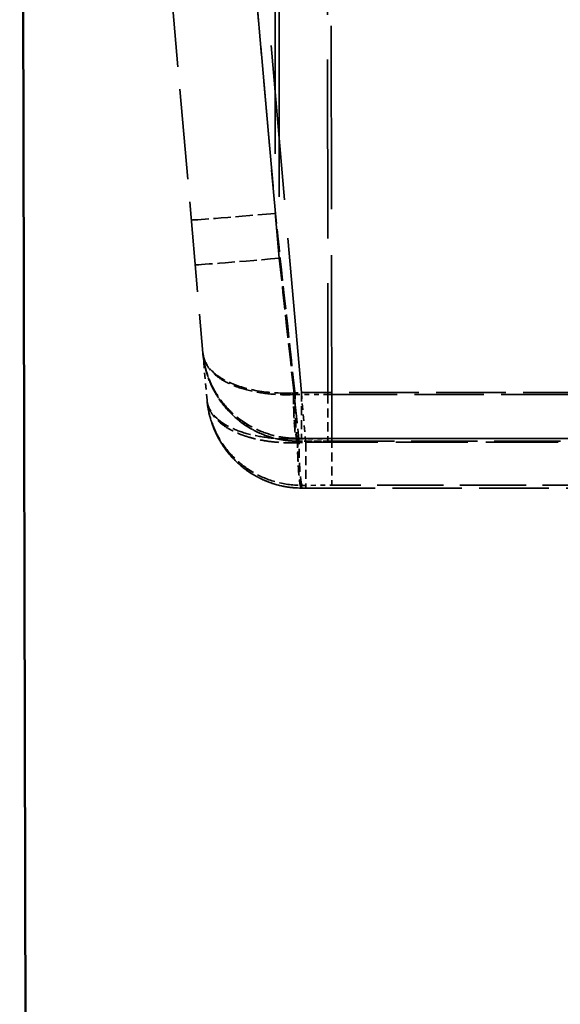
# Model space of a CAD drawing. Header units: millimetres. Extents: x 3278 to 6066, y 2420 to 4375.
# Tile 25 of 656: x 3544 to 3555, y 2985 to 3005. Entities that reach past the tile are written whole.
import ezdxf

# ---------------------------------------------------------------- set-up
doc = ezdxf.new("R2010")
doc.units = ezdxf.units.MM
doc.linetypes.add('DASHED', pattern=[0.2067, 0.1654, -0.0413])
for name, color, linetype, lineweight in [('Sichtbare tangentiale Kanten(DIN)', 7, 'Continuous', 50), ('Verdeckte Kanten(DIN)', 7, 'DASHED', 35), ('Verdeckte tangentiale Kanten(DIN)', 7, 'DASHED', 35)]:
    doc.layers.add(name, color=color, linetype=linetype, lineweight=lineweight)

msp = doc.modelspace()

# ---------------------------------------------------------------- linework, layer by layer
at = {"layer": 'Sichtbare tangentiale Kanten(DIN)'}
msp.add_line((3544.569, 2606.781), (3543.59, 3036.706), dxfattribs=at)
at = {"layer": 'Verdeckte Kanten(DIN)', "ltscale": 11.500723}
msp.add_line((3546.136, 3013.415), (3547.451, 2998.386), dxfattribs=at)
at = {"layer": 'Verdeckte Kanten(DIN)', "ltscale": 0.755837}
msp.add_line((3547.537, 2997.398), (3547.451, 2998.386), dxfattribs=at)
at = {"layer": 'Verdeckte Kanten(DIN)', "ltscale": 1.160753}
for p, q in [((3550.086, 2997.513), (3550.086, 2996.531)), ((3550.165, 2996.584), (3550.165, 2995.602))]:
    msp.add_line(p, q, dxfattribs=at)
at = {"layer": 'Verdeckte Kanten(DIN)', "ltscale": 0.012967}
msp.add_line((3549.46, 2996.531), (3549.443, 2996.531), dxfattribs=at)
at = {"layer": 'Verdeckte Kanten(DIN)', "ltscale": 0.022505}
msp.add_line((3550.086, 2996.531), (3550.086, 2996.53), dxfattribs=at)
at = {"layer": 'Verdeckte Kanten(DIN)', "ltscale": 8.465498}
msp.add_line((3550.086, 2996.53), (3561.198, 2996.53), dxfattribs=at)
at = {"layer": 'Verdeckte Kanten(DIN)', "ltscale": 8.846951}
msp.add_line((3549.617, 2995.542), (3561.229, 2995.542), dxfattribs=at)
at = {"layer": 'Verdeckte Kanten(DIN)', "ltscale": 1.204519}
msp.add_ellipse((3549.446, 2997.531), major_axis=(-0.003, -1), ratio=0.085752, start_param=4.731509, end_param=6.312626, dxfattribs=at)
at = {"layer": 'Verdeckte Kanten(DIN)', "ltscale": 1.159716}
msp.add_ellipse((3549.527, 2996.601), major_axis=(0.003, -1), ratio=0.085821, start_param=4.731095, end_param=6.253405, dxfattribs=at)
at = {"layer": 'Verdeckte Kanten(DIN)', "ltscale": 0.000347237}
msp.add_ellipse((3549.617, 2996.542), major_axis=(0, -1), ratio=0.00001, start_param=0.358712, end_param=0.359244, dxfattribs=at)
at = {"layer": 'Verdeckte Kanten(DIN)', "ltscale": 0.027423}
msp.add_open_spline([(3547.451, 2998.386), (3547.452, 2998.376), (3547.453, 2998.365), (3547.454, 2998.354)], degree=3, dxfattribs=at)
at = {"layer": 'Verdeckte Kanten(DIN)', "ltscale": 2.389217}
msp.add_open_spline([(3549.443, 2996.531), (3549.33, 2996.532), (3549.216, 2996.542), (3548.935, 2996.591), (3548.769, 2996.644), (3548.437, 2996.798), (3548.272, 2996.907), (3547.976, 2997.17), (3547.845, 2997.328), (3547.629, 2997.683), (3547.546, 2997.887), (3547.487, 2998.139), (3547.478, 2998.182), (3547.468, 2998.245), (3547.464, 2998.267), (3547.458, 2998.311), (3547.456, 2998.335), (3547.454, 2998.354)], degree=3, knots=[0, 0, 0, 0, 0.0341488, 0.0341488, 0.0862621, 0.0862621, 0.1468707, 0.1468707, 0.2117616, 0.2117616, 0.2834085, 0.2834085, 0.298018, 0.298018, 0.3053467, 0.3053467, 0.3126786, 0.3126786, 0.3126786, 0.3126786], dxfattribs=at)
at = {"layer": 'Verdeckte Kanten(DIN)', "ltscale": 0.000794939}
msp.add_open_spline([(3547.537, 2997.397), (3547.537, 2997.397), (3547.537, 2997.397), (3547.537, 2997.396)], degree=3, dxfattribs=at)
at = {"layer": 'Verdeckte Kanten(DIN)', "ltscale": 2.407892}
msp.add_open_spline([(3549.53, 2995.542), (3549.296, 2995.547), (3549.058, 2995.587), (3548.658, 2995.737), (3548.484, 2995.833), (3548.171, 2996.072), (3548.03, 2996.218), (3547.79, 2996.552), (3547.693, 2996.745), (3547.581, 2997.092), (3547.551, 2997.244), (3547.537, 2997.396)], degree=3, knots=[0, 0, 0, 0, 0.0704215, 0.0704215, 0.1306898, 0.1306898, 0.1942057, 0.1942057, 0.2640293, 0.2640293, 0.3149194, 0.3149194, 0.3149194, 0.3149194], dxfattribs=at)
at = {"layer": 'Verdeckte Kanten(DIN)', "ltscale": 0.000318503}
msp.add_open_spline([(3549.46, 2996.531), (3549.46, 2996.531), (3549.46, 2996.531), (3549.46, 2996.531)], degree=3, dxfattribs=at)
at = {"layer": 'Verdeckte Kanten(DIN)', "ltscale": 0.477147}
msp.add_open_spline([(3550.086, 2996.53), (3549.878, 2996.531), (3549.669, 2996.531), (3549.46, 2996.531)], degree=3, dxfattribs=at)
at = {"layer": 'Verdeckte Kanten(DIN)', "ltscale": 1.159228}
msp.add_open_spline([(3549.544, 2995.601), (3549.54, 2995.603), (3549.536, 2995.61), (3549.533, 2995.621), (3549.528, 2995.634), (3549.523, 2995.656), (3549.518, 2995.684), (3549.516, 2995.701), (3549.513, 2995.72), (3549.511, 2995.742), (3549.505, 2995.786), (3549.501, 2995.838), (3549.496, 2995.898), (3549.492, 2995.958), (3549.488, 2996.026), (3549.485, 2996.099), (3549.484, 2996.136), (3549.482, 2996.174), (3549.481, 2996.213), (3549.479, 2996.279), (3549.478, 2996.347), (3549.477, 2996.417), (3549.476, 2996.472), (3549.475, 2996.528), (3549.475, 2996.583)], degree=3, knots=[0.0013203, 0.0013203, 0.0013203, 0.0013203, 0.1111111, 0.1111111, 0.1111111, 0.2504441, 0.2504441, 0.2504441, 0.3333333, 0.3333333, 0.3333333, 0.5000001, 0.5000001, 0.5000001, 0.6666667, 0.6666667, 0.6666667, 0.7495558, 0.7495558, 0.7495558, 0.8888889, 0.8888889, 0.8888889, 1, 1, 1, 1], dxfattribs=at)
at = {"layer": 'Verdeckte Kanten(DIN)', "ltscale": 1.187051}
msp.add_open_spline([(3549.532, 2995.543), (3549.527, 2995.541), (3549.523, 2995.544), (3549.518, 2995.552), (3549.512, 2995.563), (3549.506, 2995.581), (3549.5, 2995.606), (3549.497, 2995.622), (3549.494, 2995.64), (3549.491, 2995.66), (3549.484, 2995.701), (3549.479, 2995.751), (3549.473, 2995.81), (3549.468, 2995.869), (3549.464, 2995.936), (3549.46, 2996.01), (3549.458, 2996.046), (3549.457, 2996.084), (3549.455, 2996.124), (3549.453, 2996.19), (3549.451, 2996.26), (3549.45, 2996.33), (3549.449, 2996.386), (3549.449, 2996.443), (3549.448, 2996.5)], degree=3, knots=[0, 0, 0, 0, 0.111113, 0.111113, 0.111113, 0.250476, 0.250476, 0.250476, 0.33334, 0.33334, 0.33334, 0.500015, 0.500015, 0.500015, 0.666673, 0.666673, 0.666673, 0.749547, 0.749547, 0.749547, 0.888891, 0.888891, 0.888891, 1, 1, 1, 1], dxfattribs=at)
at = {"layer": 'Verdeckte Kanten(DIN)', "ltscale": 0.06614}
msp.add_open_spline([(3549.617, 2995.542), (3549.588, 2995.542), (3549.559, 2995.542), (3549.53, 2995.542)], degree=3, dxfattribs=at)
at = {"layer": 'Verdeckte tangentiale Kanten(DIN)', "ltscale": 30.45537}
msp.add_line((3548.946, 3032.799), (3548.977, 3001.328), dxfattribs=at)
at = {"layer": 'Verdeckte tangentiale Kanten(DIN)', "ltscale": 31.369001}
msp.add_line((3549.029, 3032.799), (3549.06, 3000.384), dxfattribs=at)
at = {"layer": 'Verdeckte tangentiale Kanten(DIN)', "ltscale": 22.764923}
msp.add_line((3550.052, 3032.799), (3550.086, 2997.513), dxfattribs=at)
at = {"layer": 'Verdeckte tangentiale Kanten(DIN)', "ltscale": 23.364075}
msp.add_line((3550.165, 2996.584), (3550.13, 3032.799), dxfattribs=at)
at = {"layer": 'Verdeckte tangentiale Kanten(DIN)', "ltscale": 25.096823}
msp.add_line((3543.631, 3021.781), (3544.576, 2606.781), dxfattribs=at)
at = {"layer": 'Verdeckte tangentiale Kanten(DIN)', "ltscale": 12.655635}
msp.add_line((3547.529, 3017.875), (3548.977, 3001.328), dxfattribs=at)
at = {"layer": 'Verdeckte tangentiale Kanten(DIN)', "ltscale": 13.377693}
msp.add_line((3547.53, 3017.875), (3549.06, 3000.384), dxfattribs=at)
at = {"layer": 'Verdeckte tangentiale Kanten(DIN)', "ltscale": 19.715141}
msp.add_line((3549.525, 2997.555), (3547.75, 3017.841), dxfattribs=at)
at = {"layer": 'Verdeckte tangentiale Kanten(DIN)', "ltscale": 0.025139}
msp.add_line((3549.393, 2997.513), (3549.36, 2997.512), dxfattribs=at)
at = {"layer": 'Verdeckte tangentiale Kanten(DIN)', "ltscale": 0.528496}
msp.add_line((3549.393, 2997.513), (3550.086, 2997.513), dxfattribs=at)
at = {"layer": 'Verdeckte tangentiale Kanten(DIN)', "ltscale": 1.147456}
for p, q in [((3549.525, 2997.555), (3549.525, 2996.59)), ((3549.617, 2996.507), (3549.617, 2995.543))]:
    msp.add_line(p, q, dxfattribs=at)
at = {"layer": 'Verdeckte tangentiale Kanten(DIN)', "ltscale": 8.868787}
msp.add_line((3561.166, 2997.555), (3549.525, 2997.555), dxfattribs=at)
at = {"layer": 'Verdeckte tangentiale Kanten(DIN)', "ltscale": 0.801521}
msp.add_line((3549.525, 2997.555), (3549.617, 2996.507), dxfattribs=at)
at = {"layer": 'Verdeckte tangentiale Kanten(DIN)', "ltscale": 8.827586}
msp.add_line((3550.086, 2997.513), (3561.673, 2997.513), dxfattribs=at)
at = {"layer": 'Verdeckte tangentiale Kanten(DIN)', "ltscale": 1.505827}
msp.add_line((3549.446, 2996.531), (3549.441, 2996.59), dxfattribs=at)
at = {"layer": 'Verdeckte tangentiale Kanten(DIN)', "ltscale": 0.02563}
msp.add_line((3549.475, 2996.583), (3549.441, 2996.582), dxfattribs=at)
at = {"layer": 'Verdeckte tangentiale Kanten(DIN)', "ltscale": 0.485137}
msp.add_line((3549.45, 2996.531), (3550.086, 2996.531), dxfattribs=at)
at = {"layer": 'Verdeckte tangentiale Kanten(DIN)', "ltscale": 0.526154}
msp.add_line((3550.165, 2996.584), (3549.475, 2996.583), dxfattribs=at)
at = {"layer": 'Verdeckte tangentiale Kanten(DIN)', "ltscale": 8.891791}
msp.add_line((3561.196, 2996.59), (3549.525, 2996.59), dxfattribs=at)
at = {"layer": 'Verdeckte tangentiale Kanten(DIN)', "ltscale": 8.465487}
msp.add_line((3550.086, 2996.531), (3561.198, 2996.531), dxfattribs=at)
at = {"layer": 'Verdeckte tangentiale Kanten(DIN)', "ltscale": 8.767398}
msp.add_line((3550.165, 2996.584), (3561.673, 2996.584), dxfattribs=at)
at = {"layer": 'Verdeckte tangentiale Kanten(DIN)', "ltscale": 9.185482}
msp.add_line((3549.617, 2996.507), (3561.673, 2996.507), dxfattribs=at)
at = {"layer": 'Verdeckte tangentiale Kanten(DIN)', "ltscale": 0.48646}
msp.add_line((3549.527, 2995.601), (3550.165, 2995.602), dxfattribs=at)
at = {"layer": 'Verdeckte tangentiale Kanten(DIN)', "ltscale": 1.508167}
msp.add_line((3549.532, 2995.543), (3549.527, 2995.601), dxfattribs=at)
at = {"layer": 'Verdeckte tangentiale Kanten(DIN)', "ltscale": 0.022058}
msp.add_line((3549.617, 2995.543), (3549.617, 2995.542), dxfattribs=at)
at = {"layer": 'Verdeckte tangentiale Kanten(DIN)', "ltscale": 8.846941}
msp.add_line((3549.617, 2995.543), (3561.229, 2995.543), dxfattribs=at)
at = {"layer": 'Verdeckte tangentiale Kanten(DIN)', "ltscale": 8.42744}
msp.add_line((3561.227, 2995.602), (3550.165, 2995.602), dxfattribs=at)
at = {"layer": 'Verdeckte tangentiale Kanten(DIN)', "ltscale": 2.222859}
msp.add_ellipse((3549.198, 3001.363), major_axis=(-1.992, -0.174), ratio=0.007796, start_param=0, end_param=1.458867, dxfattribs=at)
at = {"layer": 'Verdeckte tangentiale Kanten(DIN)', "ltscale": 2.22354}
msp.add_ellipse((3549.281, 3000.419), major_axis=(-1.992, -0.174), ratio=0.007834, start_param=0, end_param=1.459314, dxfattribs=at)
at = {"layer": 'Verdeckte tangentiale Kanten(DIN)', "ltscale": 2.912613}
msp.add_ellipse((3626.105, 3013.462), major_axis=(-92.449, 852.471), ratio=0.090974, start_param=1.576272, end_param=1.580731, dxfattribs=at)
at = {"layer": 'Verdeckte tangentiale Kanten(DIN)', "ltscale": 0.128291}
msp.add_ellipse((3549.528, 2997.56), major_axis=(-1.975, -0.086), ratio=0.002454, start_param=1.483897, end_param=1.569145, dxfattribs=at)
at = {"layer": 'Verdeckte tangentiale Kanten(DIN)', "ltscale": 1.142049}
msp.add_ellipse((3549.441, 2997.59), major_axis=(0.003, -1), ratio=0.083946, start_param=4.754287, end_param=6.25341, dxfattribs=at)
at = {"layer": 'Verdeckte tangentiale Kanten(DIN)', "ltscale": 0.128298}
msp.add_ellipse((3549.617, 2996.571), major_axis=(1.976, 0.086), ratio=0.032242, start_param=4.625541, end_param=4.710735, dxfattribs=at)
at = {"layer": 'Verdeckte tangentiale Kanten(DIN)', "ltscale": 24.232943}
msp.add_open_spline([(3547.923, 3032.816), (3549.749, 3031.679), (3551.575, 3030.542), (3553.401, 3029.405), (3553.575, 3029.297), (3553.75, 3029.188), (3553.924, 3029.079), (3555.585, 3028.045), (3557.246, 3027.011), (3558.906, 3025.976), (3559.246, 3025.765), (3559.586, 3025.553), (3559.926, 3025.341), (3562.881, 3023.5), (3565.836, 3021.659), (3568.79, 3019.816), (3569.165, 3019.582), (3569.54, 3019.349), (3569.915, 3019.115), (3572.494, 3017.506), (3575.073, 3015.897), (3577.651, 3014.286), (3578.74, 3013.606), (3579.829, 3012.926), (3580.919, 3012.245), (3582.308, 3011.377), (3583.698, 3010.509), (3585.088, 3009.64), (3587.365, 3008.217), (3589.642, 3006.794), (3591.92, 3005.372), (3592.122, 3005.246), (3592.323, 3005.121), (3592.525, 3004.995), (3595.004, 3003.447), (3597.484, 3001.9), (3599.965, 3000.355), (3600.953, 2999.74), (3601.94, 2999.125), (3602.929, 2998.51), (3604.422, 2997.581), (3605.917, 2996.653), (3607.412, 2995.726), (3609.591, 2994.374), (3611.772, 2993.023), (3613.954, 2991.676), (3614.259, 2991.487), (3614.563, 2991.299), (3614.868, 2991.111), (3617.355, 2989.576), (3619.842, 2988.044), (3622.337, 2986.517)], degree=3, knots=[3.650517, 3.650517, 3.650517, 3.650517, 10.104657, 10.104657, 10.104657, 10.721722, 10.721722, 10.721722, 16.591742, 16.591742, 16.591742, 17.792926, 17.792926, 17.792926, 28.23988, 28.23988, 28.23988, 29.565926, 29.565926, 29.565926, 38.686833, 38.686833, 38.686833, 42.540125, 42.540125, 42.540125, 47.45688, 47.45688, 47.45688, 55.514282, 55.514282, 55.514282, 56.226926, 56.226926, 56.226926, 64.996972, 64.996972, 64.996972, 68.488477, 68.488477, 68.488477, 73.767019, 73.767019, 73.767019, 81.462642, 81.462642, 81.462642, 82.537065, 82.537065, 82.537065, 91.307111, 91.307111, 91.307111, 91.307111], dxfattribs=at)
at = {"layer": 'Verdeckte tangentiale Kanten(DIN)', "ltscale": 2.923417}
msp.add_open_spline([(3549.393, 2997.513), (3549.254, 2998.785), (3549.115, 3000.056), (3548.977, 3001.328)], degree=3, dxfattribs=at)
at = {"layer": 'Verdeckte tangentiale Kanten(DIN)', "ltscale": 2.386924}
msp.add_open_spline([(3549.441, 2996.59), (3549.367, 2996.59), (3549.294, 2996.594), (3549.221, 2996.602), (3549.179, 2996.606), (3549.138, 2996.612), (3549.096, 2996.619), (3549.067, 2996.624), (3549.038, 2996.63), (3549.009, 2996.636), (3548.874, 2996.665), (3548.741, 2996.709), (3548.616, 2996.764), (3548.558, 2996.79), (3548.502, 2996.818), (3548.448, 2996.849), (3548.388, 2996.883), (3548.33, 2996.92), (3548.275, 2996.959), (3548.172, 2997.031), (3548.078, 2997.112), (3547.993, 2997.2), (3547.897, 2997.299), (3547.813, 2997.407), (3547.741, 2997.522), (3547.692, 2997.6), (3547.649, 2997.682), (3547.612, 2997.765), (3547.567, 2997.865), (3547.532, 2997.967), (3547.505, 2998.071), (3547.502, 2998.083), (3547.499, 2998.094), (3547.496, 2998.105), (3547.472, 2998.206), (3547.46, 2998.284), (3547.451, 2998.387)], degree=3, knots=[0, 0, 0, 0, 0.07033, 0.07033, 0.07033, 0.110812, 0.110812, 0.110812, 0.138932, 0.138932, 0.138932, 0.27152, 0.27152, 0.27152, 0.332435, 0.332435, 0.332435, 0.400214, 0.400214, 0.400214, 0.525448, 0.525448, 0.525448, 0.665907, 0.665907, 0.665907, 0.76189, 0.76189, 0.76189, 0.876404, 0.876404, 0.876404, 0.888636, 0.888636, 0.888636, 1, 1, 1, 1], dxfattribs=at)
at = {"layer": 'Verdeckte tangentiale Kanten(DIN)', "ltscale": 2.386902}
msp.add_open_spline([(3549.357, 2997.547), (3549.065, 2997.535), (3548.79, 2997.556), (3548.552, 2997.601), (3548.313, 2997.646), (3548.112, 2997.714), (3547.953, 2997.794), (3547.79, 2997.875), (3547.67, 2997.969), (3547.588, 2998.069), (3547.505, 2998.17), (3547.46, 2998.277), (3547.451, 2998.387)], degree=3, knots=[0, 0, 0, 0, 0.773246, 0.773246, 0.773246, 1.546492, 1.546492, 1.546492, 2.339406, 2.339406, 2.339406, 3.13232, 3.13232, 3.13232, 3.13232], dxfattribs=at)
at = {"layer": 'Verdeckte tangentiale Kanten(DIN)', "ltscale": 2.410566}
msp.add_open_spline([(3547.451, 2998.386), (3547.464, 2998.234), (3547.579, 2998.007), (3547.941, 2997.757), (3548.32, 2997.613), (3548.803, 2997.519), (3549.17, 2997.504), (3549.36, 2997.512)], degree=3, knots=[0, 0, 0, 0, 1.08751, 1.631265, 2.175019, 2.669133, 3.163247, 3.163247, 3.163247, 3.163247], dxfattribs=at)
at = {"layer": 'Verdeckte tangentiale Kanten(DIN)', "ltscale": 2.382374}
msp.add_open_spline([(3547.454, 2998.354), (3547.456, 2998.338), (3547.457, 2998.322), (3547.459, 2998.305), (3547.463, 2998.28), (3547.467, 2998.253), (3547.471, 2998.225), (3547.478, 2998.184), (3547.487, 2998.141), (3547.496, 2998.098), (3547.499, 2998.087), (3547.502, 2998.076), (3547.504, 2998.065), (3547.531, 2997.96), (3547.566, 2997.855), (3547.609, 2997.754), (3547.647, 2997.667), (3547.69, 2997.583), (3547.74, 2997.501), (3547.81, 2997.386), (3547.891, 2997.277), (3547.984, 2997.177), (3548.067, 2997.086), (3548.159, 2997.002), (3548.26, 2996.927), (3548.32, 2996.883), (3548.382, 2996.842), (3548.446, 2996.804), (3548.497, 2996.775), (3548.548, 2996.747), (3548.602, 2996.722), (3548.729, 2996.662), (3548.864, 2996.615), (3549.002, 2996.582), (3549.034, 2996.575), (3549.066, 2996.569), (3549.098, 2996.563), (3549.139, 2996.555), (3549.179, 2996.549), (3549.22, 2996.545), (3549.257, 2996.54), (3549.295, 2996.537), (3549.332, 2996.535), (3549.351, 2996.534), (3549.37, 2996.533), (3549.389, 2996.532), (3549.408, 2996.532), (3549.427, 2996.532), (3549.446, 2996.531)], degree=3, knots=[0.0145916, 0.0145916, 0.0145916, 0.0145916, 0.0346945, 0.0346945, 0.0346945, 0.0655121, 0.0655121, 0.0655121, 0.1114106, 0.1114106, 0.1114106, 0.1230367, 0.1230367, 0.1230367, 0.2369889, 0.2369889, 0.2369889, 0.3342318, 0.3342318, 0.3342318, 0.4715738, 0.4715738, 0.4715738, 0.5952035, 0.5952035, 0.5952035, 0.6676661, 0.6676661, 0.6676661, 0.7239932, 0.7239932, 0.7239932, 0.8584405, 0.8584405, 0.8584405, 0.889222, 0.889222, 0.889222, 0.928353, 0.928353, 0.928353, 0.963979, 0.963979, 0.963979, 0.981943, 0.981943, 0.981943, 1, 1, 1, 1], dxfattribs=at)
at = {"layer": 'Verdeckte tangentiale Kanten(DIN)', "ltscale": 2.394974}
msp.add_open_spline([(3549.441, 2996.582), (3549.413, 2996.581), (3549.385, 2996.58), (3549.357, 2996.579), (3549.354, 2996.579), (3549.351, 2996.579), (3549.349, 2996.579), (3549.189, 2996.576), (3549.035, 2996.583), (3548.89, 2996.598), (3548.718, 2996.615), (3548.559, 2996.644), (3548.419, 2996.68), (3548.272, 2996.718), (3548.145, 2996.765), (3548.037, 2996.817), (3547.713, 2996.974), (3547.556, 2997.183), (3547.537, 2997.398)], degree=3, knots=[0, 0, 0, 0, 0.074923, 0.074923, 0.074923, 0.081968, 0.081968, 0.081968, 0.506848, 0.506848, 0.506848, 1.013696, 1.013696, 1.013696, 1.545799, 1.545799, 1.545799, 3.142108, 3.142108, 3.142108, 3.142108], dxfattribs=at)
at = {"layer": 'Verdeckte tangentiale Kanten(DIN)', "ltscale": 2.393757}
msp.add_open_spline([(3547.537, 2997.398), (3547.562, 2997.11), (3547.694, 2996.689), (3548.073, 2996.19), (3548.463, 2995.876), (3548.958, 2995.656), (3549.334, 2995.601), (3549.527, 2995.601)], degree=3, knots=[0, 0, 0, 0, 1.063906, 1.595859, 2.127812, 2.634517, 3.141222, 3.141222, 3.141222, 3.141222], dxfattribs=at)
at = {"layer": 'Verdeckte tangentiale Kanten(DIN)', "ltscale": 2.402261}
msp.add_open_spline([(3547.537, 2997.397), (3547.547, 2997.288), (3547.565, 2997.181), (3547.592, 2997.074), (3547.618, 2996.968), (3547.654, 2996.863), (3547.698, 2996.76), (3547.789, 2996.551), (3547.916, 2996.354), (3548.075, 2996.183), (3548.158, 2996.093), (3548.251, 2996.009), (3548.352, 2995.935), (3548.412, 2995.89), (3548.476, 2995.848), (3548.543, 2995.809), (3548.591, 2995.781), (3548.641, 2995.755), (3548.692, 2995.731), (3548.819, 2995.672), (3548.954, 2995.625), (3549.092, 2995.593), (3549.124, 2995.586), (3549.156, 2995.579), (3549.188, 2995.573), (3549.228, 2995.566), (3549.268, 2995.56), (3549.308, 2995.556), (3549.345, 2995.551), (3549.382, 2995.548), (3549.42, 2995.546), (3549.457, 2995.544), (3549.495, 2995.543), (3549.532, 2995.543)], degree=3, knots=[0, 0, 0, 0, 0.115272, 0.115272, 0.115272, 0.230685, 0.230685, 0.230685, 0.467722, 0.467722, 0.467722, 0.592383, 0.592383, 0.592383, 0.667626, 0.667626, 0.667626, 0.7223, 0.7223, 0.7223, 0.857714, 0.857714, 0.857714, 0.889209, 0.889209, 0.889209, 0.928026, 0.928026, 0.928026, 0.963823, 0.963823, 0.963823, 1, 1, 1, 1], dxfattribs=at)
at = {"layer": 'Verdeckte tangentiale Kanten(DIN)', "ltscale": 2.401392}
msp.add_open_spline([(3547.537, 2997.396), (3547.542, 2997.34), (3547.556, 2997.283), (3547.578, 2997.229), (3547.593, 2997.191), (3547.612, 2997.155), (3547.635, 2997.118), (3547.646, 2997.101), (3547.658, 2997.084), (3547.671, 2997.067), (3547.725, 2996.997), (3547.796, 2996.929), (3547.884, 2996.865), (3547.927, 2996.835), (3547.973, 2996.806), (3548.023, 2996.778), (3548.053, 2996.761), (3548.084, 2996.745), (3548.117, 2996.729), (3548.17, 2996.704), (3548.227, 2996.68), (3548.288, 2996.658), (3548.329, 2996.643), (3548.372, 2996.63), (3548.416, 2996.616), (3548.48, 2996.598), (3548.548, 2996.58), (3548.619, 2996.565), (3548.705, 2996.547), (3548.796, 2996.532), (3548.891, 2996.521), (3548.93, 2996.516), (3548.971, 2996.512), (3549.012, 2996.509), (3549.081, 2996.503), (3549.153, 2996.499), (3549.226, 2996.497), (3549.262, 2996.496), (3549.299, 2996.496), (3549.336, 2996.497), (3549.374, 2996.497), (3549.411, 2996.499), (3549.448, 2996.5)], degree=3, knots=[0.001286, 0.001286, 0.001286, 0.001286, 0.393947, 0.393947, 0.393947, 0.660927, 0.660927, 0.660927, 0.788175, 0.788175, 0.788175, 1.321854, 1.321854, 1.321854, 1.576243, 1.576243, 1.576243, 1.726989, 1.726989, 1.726989, 1.970316, 1.970316, 1.970316, 2.132125, 2.132125, 2.132125, 2.364417, 2.364417, 2.364417, 2.642299, 2.642299, 2.642299, 2.758371, 2.758371, 2.758371, 2.955318, 2.955318, 2.955318, 3.053859, 3.053859, 3.053859, 3.152472, 3.152472, 3.152472, 3.152472], dxfattribs=at)
at = {"layer": 'Verdeckte tangentiale Kanten(DIN)', "ltscale": 1.183249}
msp.add_open_spline([(3549.46, 2996.531), (3549.457, 2996.531), (3549.454, 2996.535), (3549.45, 2996.542), (3549.445, 2996.552), (3549.44, 2996.571), (3549.436, 2996.597), (3549.433, 2996.613), (3549.43, 2996.632), (3549.427, 2996.653), (3549.422, 2996.695), (3549.417, 2996.747), (3549.413, 2996.807), (3549.409, 2996.868), (3549.405, 2996.937), (3549.402, 2997.013), (3549.401, 2997.05), (3549.399, 2997.089), (3549.398, 2997.129), (3549.396, 2997.197), (3549.395, 2997.269), (3549.394, 2997.34), (3549.393, 2997.398), (3549.393, 2997.456), (3549.393, 2997.513)], degree=3, knots=[0.0181154, 0.0181154, 0.0181154, 0.0181154, 0.1111135, 0.1111135, 0.1111135, 0.2498889, 0.2498889, 0.2498889, 0.3333406, 0.3333406, 0.3333406, 0.4996098, 0.4996098, 0.4996098, 0.6666739, 0.6666739, 0.6666739, 0.7493353, 0.7493353, 0.7493353, 0.8888913, 0.8888913, 0.8888913, 1, 1, 1, 1], dxfattribs=at)
at = {"layer": 'Verdeckte tangentiale Kanten(DIN)', "ltscale": 0.064268}
msp.add_open_spline([(3549.525, 2996.59), (3549.521, 2996.59), (3549.517, 2996.59), (3549.513, 2996.59), (3549.509, 2996.59), (3549.505, 2996.59), (3549.501, 2996.59), (3549.494, 2996.59), (3549.486, 2996.59), (3549.478, 2996.59), (3549.47, 2996.59), (3549.462, 2996.59), (3549.454, 2996.59), (3549.45, 2996.59), (3549.446, 2996.59), (3549.442, 2996.59), (3549.442, 2996.59), (3549.441, 2996.59), (3549.441, 2996.59)], degree=3, knots=[0.55140202, 0.55140202, 0.55140202, 0.55140202, 0.56317158, 0.56317158, 0.56317158, 0.57494114, 0.57494114, 0.57494114, 0.59847995, 0.59847995, 0.59847995, 0.62201876, 0.62201876, 0.62201876, 0.63378826, 0.63378826, 0.63378826, 0.63559093, 0.63559093, 0.63559093, 0.63559093], dxfattribs=at)
at = {"layer": 'Verdeckte tangentiale Kanten(DIN)', "ltscale": 0.020856}
msp.add_open_spline([(3549.462, 2996.531), (3549.462, 2996.531), (3549.461, 2996.531), (3549.46, 2996.531)], degree=3, dxfattribs=at)
at = {"layer": 'Verdeckte tangentiale Kanten(DIN)', "ltscale": 0.064282}
msp.add_open_spline([(3549.617, 2995.543), (3549.613, 2995.543), (3549.609, 2995.543), (3549.605, 2995.543), (3549.601, 2995.543), (3549.597, 2995.543), (3549.593, 2995.543), (3549.585, 2995.543), (3549.577, 2995.543), (3549.569, 2995.543), (3549.562, 2995.543), (3549.554, 2995.543), (3549.546, 2995.543), (3549.542, 2995.543), (3549.538, 2995.543), (3549.534, 2995.543), (3549.533, 2995.543), (3549.533, 2995.543), (3549.532, 2995.543)], degree=3, knots=[-1.51075549, -1.51075549, -1.51075549, -1.51075549, -1.49898642, -1.49898642, -1.49898642, -1.4872174, -1.4872174, -1.4872174, -1.46367973, -1.46367973, -1.46367973, -1.44014211, -1.44014211, -1.44014211, -1.42837319, -1.42837319, -1.42837319, -1.42656686, -1.42656686, -1.42656686, -1.42656686], dxfattribs=at)

doc.saveas('drawing.dxf')
